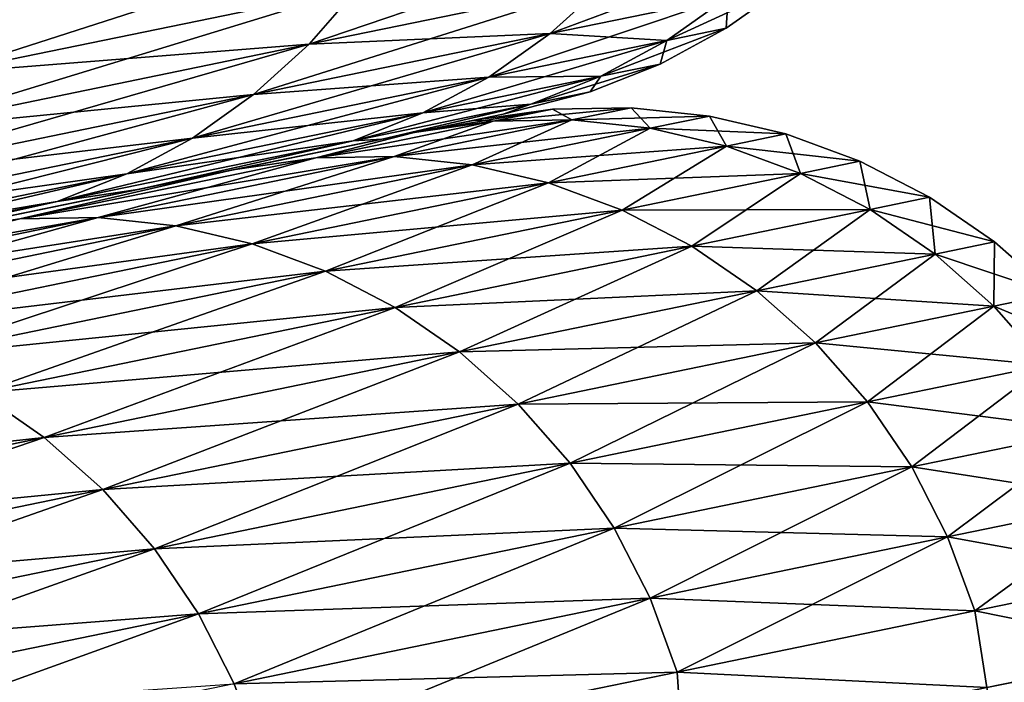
# Model space of a CAD drawing. Header units: millimetres. Extents: x 10 to 447, y 85 to 3287.
# Tile 542 of 548: x 440.73 to 441.194, y 3266.636 to 3266.948. Entities that reach past the tile are written whole.
import ezdxf

# ---------------------------------------------------------------- set-up
doc = ezdxf.new("R2010")
doc.units = ezdxf.units.MM
doc.header["$LTSCALE"] = 6.999206
for name, color, linetype in [('35', 7, 'CONTINUOUS'), ('45', 7, 'CONTINUOUS'), ('46', 7, 'CONTINUOUS'), ('53', 7, 'CONTINUOUS'), ('54', 7, 'CONTINUOUS')]:
    doc.layers.add(name, color=color, linetype=linetype)

msp = doc.modelspace()

# ---------------------------------------------------------------- linework, layer by layer
at = {"layer": '35', "color": 67, "linetype": 'Continuous', "true_color": 0x697045}
for points in [[(440.73034, 3266.9833, -55.93609), (440.47891, 3266.93159, -57.52017), (440.74278, 3267.0164, -55.9388), (440.73034, 3266.9833, -55.93609)], [(440.74278, 3267.0164, -55.9388), (440.47891, 3266.93159, -57.52017), (440.49124, 3266.96466, -57.52355), (440.74278, 3267.0164, -55.9388)], [(440.89001, 3266.96299, -54.33872), (440.69433, 3266.92274, -55.92926), (440.90991, 3266.99221, -54.34145), (440.89001, 3266.96299, -54.33872)], [(440.90991, 3266.99221, -54.34145), (440.69433, 3266.92274, -55.92926), (440.71411, 3266.95194, -55.93289), (440.90991, 3266.99221, -54.34145)], [(441.00668, 3266.9651, -52.74005), (440.86682, 3266.93634, -54.3357), (441.02996, 3266.99177, -52.74207), (441.00668, 3266.9651, -52.74005)], [(441.02996, 3266.99177, -52.74207), (440.86682, 3266.93634, -54.3357), (440.89001, 3266.96299, -54.33872), (441.02996, 3266.99177, -52.74207)], [(441.06435, 3266.95864, -51.13923), (440.98042, 3266.94138, -52.73787), (441.09067, 3266.98238, -51.14032), (441.06435, 3266.95864, -51.13923)], [(441.09067, 3266.98238, -51.14032), (440.98042, 3266.94138, -52.73787), (441.00668, 3266.9651, -52.74005), (441.09067, 3266.98238, -51.14032)], [(440.98042, 3266.94138, -52.73787), (440.84065, 3266.91263, -54.33243), (441.00668, 3266.9651, -52.74005), (440.98042, 3266.94138, -52.73787)], [(441.00668, 3266.9651, -52.74005), (440.84065, 3266.91263, -54.33243), (440.86682, 3266.93634, -54.3357), (441.00668, 3266.9651, -52.74005)], [(440.86682, 3266.93634, -44.7414), (440.98042, 3266.94138, -46.33923), (441.00668, 3266.9651, -46.33705), (440.86682, 3266.93634, -44.7414)], [(440.86682, 3266.93634, -44.7414), (441.00668, 3266.9651, -46.33705), (440.89001, 3266.96299, -44.73838), (440.86682, 3266.93634, -44.7414)], [(440.98042, 3266.94138, -46.33923), (441.06435, 3266.95864, -47.93787), (441.00668, 3266.9651, -46.33705), (440.98042, 3266.94138, -46.33923)], [(441.06339, 3266.94393, -49.53855), (441.03542, 3266.93818, -51.13807), (441.09234, 3266.9644, -49.53855), (441.06339, 3266.94393, -49.53855)], [(441.09234, 3266.9644, -49.53855), (441.03542, 3266.93818, -51.13807), (441.06435, 3266.95864, -51.13923), (441.09234, 3266.9644, -49.53855)], [(441.06435, 3266.95864, -47.93787), (441.06339, 3266.94393, -49.53855), (441.09234, 3266.9644, -49.53855), (441.06435, 3266.95864, -47.93787)], [(440.86682, 3266.93634, -54.3357), (440.67126, 3266.89611, -55.92524), (440.89001, 3266.96299, -54.33872), (440.86682, 3266.93634, -54.3357)], [(440.89001, 3266.96299, -54.33872), (440.67126, 3266.89611, -55.92524), (440.69433, 3266.92274, -55.92926), (440.89001, 3266.96299, -54.33872)], [(440.69433, 3266.92274, -43.14784), (440.86682, 3266.93634, -44.7414), (440.89001, 3266.96299, -44.73838), (440.69433, 3266.92274, -43.14784)], [(440.69433, 3266.92274, -43.14784), (440.89001, 3266.96299, -44.73838), (440.71411, 3266.95194, -43.14421), (440.69433, 3266.92274, -43.14784)], [(441.03542, 3266.93818, -51.13807), (440.95155, 3266.92093, -52.73555), (441.06435, 3266.95864, -51.13923), (441.03542, 3266.93818, -51.13807)], [(441.06435, 3266.95864, -51.13923), (440.95155, 3266.92093, -52.73555), (440.98042, 3266.94138, -52.73787), (441.06435, 3266.95864, -51.13923)], [(440.98042, 3266.94138, -46.33923), (441.03542, 3266.93818, -47.93903), (441.06435, 3266.95864, -47.93787), (440.98042, 3266.94138, -46.33923)], [(441.03542, 3266.93818, -47.93903), (441.06339, 3266.94393, -49.53855), (441.06435, 3266.95864, -47.93787), (441.03542, 3266.93818, -47.93903)], [(440.95155, 3266.92093, -52.73555), (440.81188, 3266.8922, -54.32896), (440.98042, 3266.94138, -52.73787), (440.95155, 3266.92093, -52.73555)], [(440.98042, 3266.94138, -52.73787), (440.81188, 3266.8922, -54.32896), (440.84065, 3266.91263, -54.33243), (440.98042, 3266.94138, -52.73787)], [(440.84065, 3266.91263, -44.74467), (440.95155, 3266.92093, -46.34155), (440.98042, 3266.94138, -46.33923), (440.84065, 3266.91263, -44.74467)], [(440.84065, 3266.91263, -44.74467), (440.98042, 3266.94138, -46.33923), (440.86682, 3266.93634, -44.7414), (440.84065, 3266.91263, -44.74467)], [(440.95155, 3266.92093, -46.34155), (441.03542, 3266.93818, -47.93903), (440.98042, 3266.94138, -46.33923), (440.95155, 3266.92093, -46.34155)], [(441.03222, 3266.92702, -49.53855), (441.00427, 3266.92127, -51.13686), (441.06339, 3266.94393, -49.53855), (441.03222, 3266.92702, -49.53855)], [(441.06339, 3266.94393, -49.53855), (441.00427, 3266.92127, -51.13686), (441.03542, 3266.93818, -51.13807), (441.06339, 3266.94393, -49.53855)], [(441.03542, 3266.93818, -47.93903), (441.03222, 3266.92702, -49.53855), (441.06339, 3266.94393, -49.53855), (441.03542, 3266.93818, -47.93903)], [(441.00427, 3266.92127, -51.13686), (440.92047, 3266.90403, -52.73313), (441.03542, 3266.93818, -51.13807), (441.00427, 3266.92127, -51.13686)], [(441.03542, 3266.93818, -51.13807), (440.92047, 3266.90403, -52.73313), (440.95155, 3266.92093, -52.73555), (441.03542, 3266.93818, -51.13807)], [(440.95155, 3266.92093, -46.34155), (441.00427, 3266.92127, -47.94024), (441.03542, 3266.93818, -47.93903), (440.95155, 3266.92093, -46.34155)], [(441.00427, 3266.92127, -47.94024), (441.03222, 3266.92702, -49.53855), (441.03542, 3266.93818, -47.93903), (441.00427, 3266.92127, -47.94024)], [(440.84065, 3266.91263, -54.33243), (440.64523, 3266.87243, -55.92089), (440.86682, 3266.93634, -54.3357), (440.84065, 3266.91263, -54.33243)], [(440.86682, 3266.93634, -54.3357), (440.64523, 3266.87243, -55.92089), (440.67126, 3266.89611, -55.92524), (440.86682, 3266.93634, -54.3357)], [(440.67126, 3266.89611, -43.15186), (440.84065, 3266.91263, -44.74467), (440.86682, 3266.93634, -44.7414), (440.67126, 3266.89611, -43.15186)], [(440.67126, 3266.89611, -43.15186), (440.86682, 3266.93634, -44.7414), (440.69433, 3266.92274, -43.14784), (440.67126, 3266.89611, -43.15186)], [(440.99928, 3266.91391, -49.53855), (440.97135, 3266.90816, -51.13562), (441.03222, 3266.92702, -49.53855), (440.99928, 3266.91391, -49.53855)], [(441.03222, 3266.92702, -49.53855), (440.97135, 3266.90816, -51.13562), (441.00427, 3266.92127, -51.13686), (441.03222, 3266.92702, -49.53855)], [(441.00427, 3266.92127, -47.94024), (440.99928, 3266.91391, -49.53855), (441.03222, 3266.92702, -49.53855), (441.00427, 3266.92127, -47.94024)], [(440.92047, 3266.90403, -52.73313), (440.7809, 3266.87533, -54.32534), (440.95155, 3266.92093, -52.73555), (440.92047, 3266.90403, -52.73313)], [(440.95155, 3266.92093, -52.73555), (440.7809, 3266.87533, -54.32534), (440.81188, 3266.8922, -54.32896), (440.95155, 3266.92093, -52.73555)], [(440.81188, 3266.8922, -44.74814), (440.92047, 3266.90403, -46.34397), (440.95155, 3266.92093, -46.34155), (440.81188, 3266.8922, -44.74814)], [(440.81188, 3266.8922, -44.74814), (440.95155, 3266.92093, -46.34155), (440.84065, 3266.91263, -44.74467), (440.81188, 3266.8922, -44.74814)], [(440.97135, 3266.90816, -51.13562), (440.88761, 3266.89094, -52.73064), (441.00427, 3266.92127, -51.13686), (440.97135, 3266.90816, -51.13562)], [(441.00427, 3266.92127, -51.13686), (440.88761, 3266.89094, -52.73064), (440.92047, 3266.90403, -52.73313), (441.00427, 3266.92127, -51.13686)], [(440.92047, 3266.90403, -46.34397), (440.97135, 3266.90816, -47.94149), (441.00427, 3266.92127, -47.94024), (440.92047, 3266.90403, -46.34397)], [(440.92047, 3266.90403, -46.34397), (441.00427, 3266.92127, -47.94024), (440.95155, 3266.92093, -46.34155), (440.92047, 3266.90403, -46.34397)], [(440.97135, 3266.90816, -47.94149), (440.99928, 3266.91391, -49.53855), (441.00427, 3266.92127, -47.94024), (440.97135, 3266.90816, -47.94149)], [(440.95829, 3266.90339, -48.73134), (440.95829, 3266.90339, -50.34576), (440.99928, 3266.91391, -49.53855), (440.95829, 3266.90339, -48.73134)], [(440.99928, 3266.91391, -49.53855), (440.95829, 3266.90339, -50.34576), (440.97135, 3266.90816, -51.13562), (440.99928, 3266.91391, -49.53855)], [(440.97135, 3266.90816, -47.94149), (440.95829, 3266.90339, -48.73134), (440.99928, 3266.91391, -49.53855), (440.97135, 3266.90816, -47.94149)], [(440.81188, 3266.8922, -54.32896), (440.6166, 3266.85203, -55.91627), (440.84065, 3266.91263, -54.33243), (440.81188, 3266.8922, -54.32896)], [(440.84065, 3266.91263, -54.33243), (440.6166, 3266.85203, -55.91627), (440.64523, 3266.87243, -55.92089), (440.84065, 3266.91263, -54.33243)], [(440.64523, 3266.87243, -43.15622), (440.81188, 3266.8922, -44.74814), (440.84065, 3266.91263, -44.74467), (440.64523, 3266.87243, -43.15622)], [(440.64523, 3266.87243, -43.15622), (440.84065, 3266.91263, -44.74467), (440.67126, 3266.89611, -43.15186), (440.64523, 3266.87243, -43.15622)], [(440.88761, 3266.89094, -52.73064), (440.74816, 3266.86225, -54.3216), (440.92047, 3266.90403, -52.73313), (440.88761, 3266.89094, -52.73064)], [(440.92047, 3266.90403, -52.73313), (440.74816, 3266.86225, -54.3216), (440.7809, 3266.87533, -54.32534), (440.92047, 3266.90403, -52.73313)], [(440.7809, 3266.87533, -44.75177), (440.88761, 3266.89094, -46.34646), (440.92047, 3266.90403, -46.34397), (440.7809, 3266.87533, -44.75177)], [(440.7809, 3266.87533, -44.75177), (440.92047, 3266.90403, -46.34397), (440.81188, 3266.8922, -44.74814), (440.7809, 3266.87533, -44.75177)], [(440.97135, 3266.90816, -51.13562), (440.9012, 3266.89165, -51.95913), (440.88761, 3266.89094, -52.73064), (440.97135, 3266.90816, -51.13562)], [(440.88761, 3266.89094, -46.34646), (440.9012, 3266.89165, -47.11797), (440.97135, 3266.90816, -47.94149), (440.88761, 3266.89094, -46.34646)], [(440.88761, 3266.89094, -46.34646), (440.97135, 3266.90816, -47.94149), (440.92047, 3266.90403, -46.34397), (440.88761, 3266.89094, -46.34646)], [(440.95829, 3266.90339, -50.34576), (440.9012, 3266.89165, -51.95913), (440.97135, 3266.90816, -51.13562), (440.95829, 3266.90339, -50.34576)], [(440.9012, 3266.89165, -47.11797), (440.95829, 3266.90339, -48.73134), (440.97135, 3266.90816, -47.94149), (440.9012, 3266.89165, -47.11797)], [(440.7809, 3266.87533, -54.32534), (440.58577, 3266.83519, -55.91144), (440.81188, 3266.8922, -54.32896), (440.7809, 3266.87533, -54.32534)], [(440.81188, 3266.8922, -54.32896), (440.58577, 3266.83519, -55.91144), (440.6166, 3266.85203, -55.91627), (440.81188, 3266.8922, -54.32896)], [(440.6166, 3266.85203, -43.16084), (440.7809, 3266.87533, -44.75177), (440.81188, 3266.8922, -44.74814), (440.6166, 3266.85203, -43.16084)], [(440.6166, 3266.85203, -43.16084), (440.81188, 3266.8922, -44.74814), (440.64523, 3266.87243, -43.15622), (440.6166, 3266.85203, -43.16084)], [(440.88761, 3266.89094, -52.73064), (440.7871, 3266.86818, -53.56935), (440.74816, 3266.86225, -54.3216), (440.88761, 3266.89094, -52.73064)], [(440.74816, 3266.86225, -44.7555), (440.7871, 3266.86818, -45.50776), (440.88761, 3266.89094, -46.34646), (440.74816, 3266.86225, -44.7555)], [(440.74816, 3266.86225, -44.7555), (440.88761, 3266.89094, -46.34646), (440.7809, 3266.87533, -44.75177), (440.74816, 3266.86225, -44.7555)], [(440.9012, 3266.89165, -51.95913), (440.7871, 3266.86818, -53.56935), (440.88761, 3266.89094, -52.73064), (440.9012, 3266.89165, -51.95913)], [(440.7871, 3266.86818, -45.50776), (440.9012, 3266.89165, -47.11797), (440.88761, 3266.89094, -46.34646), (440.7871, 3266.86818, -45.50776)], [(440.74816, 3266.86225, -54.3216), (440.55317, 3266.82215, -55.90647), (440.7809, 3266.87533, -54.32534), (440.74816, 3266.86225, -54.3216)], [(440.7809, 3266.87533, -54.32534), (440.55317, 3266.82215, -55.90647), (440.58577, 3266.83519, -55.91144), (440.7809, 3266.87533, -54.32534)], [(440.58577, 3266.83519, -43.16567), (440.74816, 3266.86225, -44.7555), (440.7809, 3266.87533, -44.75177), (440.58577, 3266.83519, -43.16567)], [(440.58577, 3266.83519, -43.16567), (440.7809, 3266.87533, -44.75177), (440.6166, 3266.85203, -43.16084), (440.58577, 3266.83519, -43.16567)], [(440.7871, 3266.86818, -53.56935), (440.61613, 3266.83301, -55.17431), (440.74816, 3266.86225, -54.3216), (440.7871, 3266.86818, -53.56935)], [(440.61613, 3266.83301, -43.9028), (440.7871, 3266.86818, -45.50776), (440.74816, 3266.86225, -44.7555), (440.61613, 3266.83301, -43.9028)], [(440.74816, 3266.86225, -54.3216), (440.61613, 3266.83301, -55.17431), (440.55317, 3266.82215, -55.90647), (440.74816, 3266.86225, -54.3216)], [(440.55317, 3266.82215, -43.17064), (440.61613, 3266.83301, -43.9028), (440.74816, 3266.86225, -44.7555), (440.55317, 3266.82215, -43.17064)], [(440.55317, 3266.82215, -43.17064), (440.74816, 3266.86225, -44.7555), (440.58577, 3266.83519, -43.16567), (440.55317, 3266.82215, -43.17064)]]:
    msp.add_3dface(points, dxfattribs=at)
at = {"layer": '45', "color": 67, "linetype": 'Continuous', "true_color": 0x697045}
msp.add_3dface([(441.2724, 3266.65103, -51.16277), (446.99079, 3232.70708, -51.93672), (441.18626, 3266.63331, -52.78487), (441.2724, 3266.65103, -51.16277)], dxfattribs=at)
at = {"layer": '46', "color": 67, "linetype": 'Continuous', "true_color": 0x697045}
msp.add_3dface([(441.18626, 3266.63331, -46.29224), (447.02654, 3232.71443, -47.93933), (441.2724, 3266.65103, -47.91434), (441.18626, 3266.63331, -46.29224)], dxfattribs=at)
at = {"layer": '53', "color": 67, "linetype": 'Continuous', "true_color": 0x697045}
for points in [[(440.98157, 3266.90584, -49.53855), (440.95366, 3266.9001, -51.13494), (440.94491, 3266.90064, -49.53855), (440.98157, 3266.90584, -49.53855)], [(440.98157, 3266.90584, -49.53855), (440.9907, 3266.90075, -51.13624), (440.95366, 3266.9001, -51.13494), (440.98157, 3266.90584, -49.53855)], [(441.01863, 3266.90649, -49.53855), (440.9907, 3266.90075, -51.13624), (440.98157, 3266.90584, -49.53855), (441.01863, 3266.90649, -49.53855)], [(441.01863, 3266.90649, -49.53855), (441.02753, 3266.89682, -51.1375), (440.9907, 3266.90075, -51.13624), (441.01863, 3266.90649, -49.53855)], [(441.05549, 3266.90257, -49.53855), (441.02753, 3266.89682, -51.1375), (441.01863, 3266.90649, -49.53855), (441.05549, 3266.90257, -49.53855)], [(440.95366, 3266.9001, -51.13494), (440.90692, 3266.88351, -52.73189), (440.86995, 3266.88288, -52.72929), (440.95366, 3266.9001, -51.13494)], [(440.95366, 3266.9001, -51.13494), (440.86995, 3266.88288, -52.72929), (440.91639, 3266.89477, -51.15148), (440.95366, 3266.9001, -51.13494)], [(440.9907, 3266.90075, -51.13624), (440.94369, 3266.87957, -52.73441), (440.90692, 3266.88351, -52.73189), (440.9907, 3266.90075, -51.13624)], [(440.9907, 3266.90075, -51.13624), (440.90692, 3266.88351, -52.73189), (440.95366, 3266.9001, -51.13494), (440.9907, 3266.90075, -51.13624)], [(440.94491, 3266.90064, -49.53855), (440.95366, 3266.9001, -51.13494), (440.91639, 3266.89477, -51.15148), (440.94491, 3266.90064, -49.53855)], [(441.02753, 3266.89682, -51.1375), (440.94369, 3266.87957, -52.73441), (440.9907, 3266.90075, -51.13624), (441.02753, 3266.89682, -51.1375)], [(441.05549, 3266.90257, -49.53855), (441.06361, 3266.88837, -51.1387), (441.02753, 3266.89682, -51.1375), (441.05549, 3266.90257, -49.53855)], [(441.09159, 3266.89413, -49.53855), (441.06361, 3266.88837, -51.1387), (441.05549, 3266.90257, -49.53855), (441.09159, 3266.89413, -49.53855)], [(440.91639, 3266.89477, -51.15148), (440.86995, 3266.88288, -52.72929), (440.83083, 3266.87717, -52.7628), (440.91639, 3266.89477, -51.15148)], [(441.02753, 3266.89682, -51.1375), (440.9797, 3266.87111, -52.73681), (440.94369, 3266.87957, -52.73441), (441.02753, 3266.89682, -51.1375)], [(441.06361, 3266.88837, -51.1387), (440.9797, 3266.87111, -52.73681), (441.02753, 3266.89682, -51.1375), (441.06361, 3266.88837, -51.1387)], [(441.09159, 3266.89413, -49.53855), (441.09837, 3266.87554, -51.13982), (441.06361, 3266.88837, -51.1387), (441.09159, 3266.89413, -49.53855)], [(441.12637, 3266.8813, -49.53855), (441.09837, 3266.87554, -51.13982), (441.09159, 3266.89413, -49.53855), (441.12637, 3266.8813, -49.53855)], [(441.06361, 3266.88837, -51.1387), (441.0144, 3266.85827, -52.73906), (440.9797, 3266.87111, -52.73681), (441.06361, 3266.88837, -51.1387)], [(441.09837, 3266.87554, -51.13982), (441.0144, 3266.85827, -52.73906), (441.06361, 3266.88837, -51.1387), (441.09837, 3266.87554, -51.13982)], [(440.86995, 3266.88288, -52.72929), (440.76742, 3266.85482, -54.32347), (440.73056, 3266.85421, -54.31958), (440.86995, 3266.88288, -52.72929)], [(440.86995, 3266.88288, -52.72929), (440.73056, 3266.85421, -54.31958), (440.83083, 3266.87717, -52.7628), (440.86995, 3266.88288, -52.72929)], [(440.90692, 3266.88351, -52.73189), (440.80408, 3266.85085, -54.32725), (440.76742, 3266.85482, -54.32347), (440.90692, 3266.88351, -52.73189)], [(440.90692, 3266.88351, -52.73189), (440.76742, 3266.85482, -54.32347), (440.86995, 3266.88288, -52.72929), (440.90692, 3266.88351, -52.73189)], [(440.94369, 3266.87957, -52.73441), (440.80408, 3266.85085, -54.32725), (440.90692, 3266.88351, -52.73189), (440.94369, 3266.87957, -52.73441)], [(441.12637, 3266.8813, -49.53855), (441.13128, 3266.85851, -51.14085), (441.09837, 3266.87554, -51.13982), (441.12637, 3266.8813, -49.53855)], [(441.1593, 3266.86428, -49.53855), (441.13128, 3266.85851, -51.14085), (441.12637, 3266.8813, -49.53855), (441.1593, 3266.86428, -49.53855)], [(440.83083, 3266.87717, -52.7628), (440.73056, 3266.85421, -54.31958), (440.68836, 3266.84786, -54.36988), (440.83083, 3266.87717, -52.7628)], [(440.94369, 3266.87957, -52.73441), (440.83998, 3266.84237, -54.33084), (440.80408, 3266.85085, -54.32725), (440.94369, 3266.87957, -52.73441)], [(440.9797, 3266.87111, -52.73681), (440.83998, 3266.84237, -54.33084), (440.94369, 3266.87957, -52.73441), (440.9797, 3266.87111, -52.73681)], [(441.09837, 3266.87554, -51.13982), (441.04726, 3266.84123, -52.74111), (441.0144, 3266.85827, -52.73906), (441.09837, 3266.87554, -51.13982)], [(441.13128, 3266.85851, -51.14085), (441.04726, 3266.84123, -52.74111), (441.09837, 3266.87554, -51.13982), (441.13128, 3266.85851, -51.14085)], [(440.9797, 3266.87111, -52.73681), (440.87458, 3266.82951, -54.33421), (440.83998, 3266.84237, -54.33084), (440.9797, 3266.87111, -52.73681)], [(441.0144, 3266.85827, -52.73906), (440.87458, 3266.82951, -54.33421), (440.9797, 3266.87111, -52.73681), (441.0144, 3266.85827, -52.73906)], [(441.1593, 3266.86428, -49.53855), (441.16184, 3266.83756, -51.14177), (441.13128, 3266.85851, -51.14085), (441.1593, 3266.86428, -49.53855)], [(441.18987, 3266.84333, -49.53855), (441.16184, 3266.83756, -51.14177), (441.1593, 3266.86428, -49.53855), (441.18987, 3266.84333, -49.53855)], [(441.0144, 3266.85827, -52.73906), (440.90735, 3266.81245, -54.33729), (440.87458, 3266.82951, -54.33421), (441.0144, 3266.85827, -52.73906)], [(441.04726, 3266.84123, -52.74111), (440.90735, 3266.81245, -54.33729), (441.0144, 3266.85827, -52.73906), (441.04726, 3266.84123, -52.74111)], [(441.13128, 3266.85851, -51.14085), (441.07778, 3266.82027, -52.74295), (441.04726, 3266.84123, -52.74111), (441.13128, 3266.85851, -51.14085)], [(441.16184, 3266.83756, -51.14177), (441.07778, 3266.82027, -52.74295), (441.13128, 3266.85851, -51.14085), (441.16184, 3266.83756, -51.14177)], [(440.73056, 3266.85421, -54.31958), (440.57236, 3266.8147, -55.90895), (440.53566, 3266.81412, -55.90377), (440.73056, 3266.85421, -54.31958)], [(440.73056, 3266.85421, -54.31958), (440.53566, 3266.81412, -55.90377), (440.68836, 3266.84786, -54.36988), (440.73056, 3266.85421, -54.31958)], [(440.76742, 3266.85482, -54.32347), (440.60886, 3266.8107, -55.91398), (440.57236, 3266.8147, -55.90895), (440.76742, 3266.85482, -54.32347)], [(440.76742, 3266.85482, -54.32347), (440.57236, 3266.8147, -55.90895), (440.73056, 3266.85421, -54.31958), (440.76742, 3266.85482, -54.32347)], [(440.80408, 3266.85085, -54.32725), (440.60886, 3266.8107, -55.91398), (440.76742, 3266.85482, -54.32347), (440.80408, 3266.85085, -54.32725)], [(440.80408, 3266.85085, -54.32725), (440.64462, 3266.80219, -55.91877), (440.60886, 3266.8107, -55.91398), (440.80408, 3266.85085, -54.32725)], [(440.83998, 3266.84237, -54.33084), (440.64462, 3266.80219, -55.91877), (440.80408, 3266.85085, -54.32725), (440.83998, 3266.84237, -54.33084)], [(440.83998, 3266.84237, -54.33084), (440.67909, 3266.7893, -55.92325), (440.64462, 3266.80219, -55.91877), (440.83998, 3266.84237, -54.33084)], [(440.87458, 3266.82951, -54.33421), (440.67909, 3266.7893, -55.92325), (440.83998, 3266.84237, -54.33084), (440.87458, 3266.82951, -54.33421)], [(441.04726, 3266.84123, -52.74111), (440.93779, 3266.79147, -54.34004), (440.90735, 3266.81245, -54.33729), (441.04726, 3266.84123, -52.74111)], [(441.07778, 3266.82027, -52.74295), (440.93779, 3266.79147, -54.34004), (441.04726, 3266.84123, -52.74111), (441.07778, 3266.82027, -52.74295)], [(441.18987, 3266.84333, -49.53855), (441.18959, 3266.813, -51.14257), (441.16184, 3266.83756, -51.14177), (441.18987, 3266.84333, -49.53855)], [(441.21764, 3266.81876, -49.53855), (441.18959, 3266.813, -51.14257), (441.18987, 3266.84333, -49.53855), (441.21764, 3266.81876, -49.53855)], [(441.16184, 3266.83756, -51.14177), (441.10548, 3266.7957, -52.74453), (441.07778, 3266.82027, -52.74295), (441.16184, 3266.83756, -51.14177)], [(441.18959, 3266.813, -51.14257), (441.10548, 3266.7957, -52.74453), (441.16184, 3266.83756, -51.14177), (441.18959, 3266.813, -51.14257)], [(440.87458, 3266.82951, -54.33421), (440.71173, 3266.77222, -55.92735), (440.67909, 3266.7893, -55.92325), (440.87458, 3266.82951, -54.33421)], [(440.90735, 3266.81245, -54.33729), (440.71173, 3266.77222, -55.92735), (440.87458, 3266.82951, -54.33421), (440.90735, 3266.81245, -54.33729)], [(441.07778, 3266.82027, -52.74295), (440.96542, 3266.76689, -54.34242), (440.93779, 3266.79147, -54.34004), (441.07778, 3266.82027, -52.74295)], [(441.10548, 3266.7957, -52.74453), (440.96542, 3266.76689, -54.34242), (441.07778, 3266.82027, -52.74295), (441.10548, 3266.7957, -52.74453)], [(441.21764, 3266.81876, -49.53855), (441.2141, 3266.78519, -51.14322), (441.18959, 3266.813, -51.14257), (441.21764, 3266.81876, -49.53855)], [(440.90735, 3266.81245, -54.33729), (440.74205, 3266.75121, -55.93101), (440.71173, 3266.77222, -55.92735), (440.90735, 3266.81245, -54.33729)], [(440.93779, 3266.79147, -54.34004), (440.74205, 3266.75121, -55.93101), (440.90735, 3266.81245, -54.33729), (440.93779, 3266.79147, -54.34004)], [(441.18959, 3266.813, -51.14257), (441.12996, 3266.76789, -52.74585), (441.10548, 3266.7957, -52.74453), (441.18959, 3266.813, -51.14257)], [(441.2141, 3266.78519, -51.14322), (441.12996, 3266.76789, -52.74585), (441.18959, 3266.813, -51.14257), (441.2141, 3266.78519, -51.14322)], [(441.10548, 3266.7957, -52.74453), (440.98984, 3266.73907, -54.34439), (440.96542, 3266.76689, -54.34242), (441.10548, 3266.7957, -52.74453)], [(441.12996, 3266.76789, -52.74585), (440.98984, 3266.73907, -54.34439), (441.10548, 3266.7957, -52.74453), (441.12996, 3266.76789, -52.74585)], [(440.93779, 3266.79147, -54.34004), (440.76959, 3266.72661, -55.93418), (440.74205, 3266.75121, -55.93101), (440.93779, 3266.79147, -54.34004)], [(440.96542, 3266.76689, -54.34242), (440.76959, 3266.72661, -55.93418), (440.93779, 3266.79147, -54.34004), (440.96542, 3266.76689, -54.34242)], [(441.2141, 3266.78519, -51.14322), (441.15083, 3266.73727, -52.74687), (441.12996, 3266.76789, -52.74585), (441.2141, 3266.78519, -51.14322)], [(441.235, 3266.75458, -51.14373), (441.15083, 3266.73727, -52.74687), (441.2141, 3266.78519, -51.14322), (441.235, 3266.75458, -51.14373)], [(440.74205, 3266.75121, -55.93101), (440.49082, 3266.69954, -57.51384), (440.71173, 3266.77222, -55.92735), (440.74205, 3266.75121, -55.93101)], [(440.96542, 3266.76689, -54.34242), (440.79393, 3266.69877, -55.9368), (440.76959, 3266.72661, -55.93418), (440.96542, 3266.76689, -54.34242)], [(440.98984, 3266.73907, -54.34439), (440.79393, 3266.69877, -55.9368), (440.96542, 3266.76689, -54.34242), (440.98984, 3266.73907, -54.34439)], [(441.12996, 3266.76789, -52.74585), (441.01067, 3266.70844, -54.34592), (440.98984, 3266.73907, -54.34439), (441.12996, 3266.76789, -52.74585)], [(441.15083, 3266.73727, -52.74687), (441.01067, 3266.70844, -54.34592), (441.12996, 3266.76789, -52.74585), (441.15083, 3266.73727, -52.74687)], [(440.74205, 3266.75121, -55.93101), (440.51824, 3266.6749, -57.51779), (440.49082, 3266.69954, -57.51384), (440.74205, 3266.75121, -55.93101)], [(440.76959, 3266.72661, -55.93418), (440.51824, 3266.6749, -57.51779), (440.74205, 3266.75121, -55.93101), (440.76959, 3266.72661, -55.93418)], [(441.235, 3266.75458, -51.14373), (441.16778, 3266.70431, -52.74758), (441.15083, 3266.73727, -52.74687), (441.235, 3266.75458, -51.14373)], [(441.25196, 3266.72163, -51.14409), (441.16778, 3266.70431, -52.74758), (441.235, 3266.75458, -51.14373), (441.25196, 3266.72163, -51.14409)], [(440.98984, 3266.73907, -54.34439), (440.81469, 3266.66813, -55.93884), (440.79393, 3266.69877, -55.9368), (440.98984, 3266.73907, -54.34439)], [(441.01067, 3266.70844, -54.34592), (440.81469, 3266.66813, -55.93884), (440.98984, 3266.73907, -54.34439), (441.01067, 3266.70844, -54.34592)], [(441.15083, 3266.73727, -52.74687), (441.02758, 3266.67547, -54.34698), (441.01067, 3266.70844, -54.34592), (441.15083, 3266.73727, -52.74687)], [(441.16778, 3266.70431, -52.74758), (441.02758, 3266.67547, -54.34698), (441.15083, 3266.73727, -52.74687), (441.16778, 3266.70431, -52.74758)], [(440.76959, 3266.72661, -55.93418), (440.54247, 3266.64705, -57.52106), (440.51824, 3266.6749, -57.51779), (440.76959, 3266.72661, -55.93418)], [(440.79393, 3266.69877, -55.9368), (440.54247, 3266.64705, -57.52106), (440.76959, 3266.72661, -55.93418), (440.79393, 3266.69877, -55.9368)], [(441.25196, 3266.72163, -51.14409), (441.18054, 3266.66951, -52.74797), (441.16778, 3266.70431, -52.74758), (441.25196, 3266.72163, -51.14409)], [(441.26474, 3266.68683, -51.14429), (441.18054, 3266.66951, -52.74797), (441.25196, 3266.72163, -51.14409), (441.26474, 3266.68683, -51.14429)], [(441.01067, 3266.70844, -54.34592), (440.83157, 3266.63515, -55.94026), (440.81469, 3266.66813, -55.93884), (441.01067, 3266.70844, -54.34592)], [(441.02758, 3266.67547, -54.34698), (440.83157, 3266.63515, -55.94026), (441.01067, 3266.70844, -54.34592), (441.02758, 3266.67547, -54.34698)], [(441.16778, 3266.70431, -52.74758), (441.04033, 3266.64067, -54.34757), (441.02758, 3266.67547, -54.34698), (441.16778, 3266.70431, -52.74758)], [(441.18054, 3266.66951, -52.74797), (441.04033, 3266.64067, -54.34757), (441.16778, 3266.70431, -52.74758), (441.18054, 3266.66951, -52.74797)], [(440.79393, 3266.69877, -55.9368), (440.56316, 3266.61639, -57.5236), (440.54247, 3266.64705, -57.52106), (440.79393, 3266.69877, -55.9368)], [(440.81469, 3266.66813, -55.93884), (440.56316, 3266.61639, -57.5236), (440.79393, 3266.69877, -55.9368), (440.81469, 3266.66813, -55.93884)], [(441.26474, 3266.68683, -51.14429), (441.2724, 3266.65103, -51.16277), (441.18054, 3266.66951, -52.74797), (441.26474, 3266.68683, -51.14429)], [(441.02758, 3266.67547, -54.34698), (440.84429, 3266.60035, -55.94104), (440.83157, 3266.63515, -55.94026), (441.02758, 3266.67547, -54.34698)], [(441.04033, 3266.64067, -54.34757), (440.84429, 3266.60035, -55.94104), (441.02758, 3266.67547, -54.34698), (441.04033, 3266.64067, -54.34757)], [(440.81469, 3266.66813, -55.93884), (440.57997, 3266.5834, -57.52537), (440.56316, 3266.61639, -57.5236), (440.81469, 3266.66813, -55.93884)], [(440.83157, 3266.63515, -55.94026), (440.57997, 3266.5834, -57.52537), (440.81469, 3266.66813, -55.93884), (440.83157, 3266.63515, -55.94026)], [(441.18054, 3266.66951, -52.74797), (441.18626, 3266.63331, -52.78487), (441.04033, 3266.64067, -54.34757), (441.18054, 3266.66951, -52.74797)], [(441.2724, 3266.65103, -51.16277), (441.18626, 3266.63331, -52.78487), (441.18054, 3266.66951, -52.74797), (441.2724, 3266.65103, -51.16277)], [(441.04033, 3266.64067, -54.34757), (441.04281, 3266.6038, -54.40274), (440.84429, 3266.60035, -55.94104), (441.04033, 3266.64067, -54.34757)], [(441.18626, 3266.63331, -52.78487), (441.04281, 3266.6038, -54.40274), (441.04033, 3266.64067, -54.34757), (441.18626, 3266.63331, -52.78487)]]:
    msp.add_3dface(points, dxfattribs=at)
at = {"layer": '54', "color": 67, "linetype": 'Continuous', "true_color": 0x697045}
for points in [[(440.98157, 3266.90584, -49.53855), (440.94491, 3266.90064, -49.53855), (440.91639, 3266.89477, -47.92562), (440.98157, 3266.90584, -49.53855)], [(440.95366, 3266.9001, -47.94217), (440.98157, 3266.90584, -49.53855), (440.91639, 3266.89477, -47.92562), (440.95366, 3266.9001, -47.94217)], [(441.01863, 3266.90649, -49.53855), (440.98157, 3266.90584, -49.53855), (440.95366, 3266.9001, -47.94217), (441.01863, 3266.90649, -49.53855)], [(440.9907, 3266.90075, -47.94087), (441.01863, 3266.90649, -49.53855), (440.95366, 3266.9001, -47.94217), (440.9907, 3266.90075, -47.94087)], [(441.05549, 3266.90257, -49.53855), (441.01863, 3266.90649, -49.53855), (440.9907, 3266.90075, -47.94087), (441.05549, 3266.90257, -49.53855)], [(440.90692, 3266.88351, -46.34522), (440.9907, 3266.90075, -47.94087), (440.86995, 3266.88288, -46.34781), (440.90692, 3266.88351, -46.34522)], [(440.86995, 3266.88288, -46.34781), (440.9907, 3266.90075, -47.94087), (440.95366, 3266.9001, -47.94217), (440.86995, 3266.88288, -46.34781)], [(440.86995, 3266.88288, -46.34781), (440.95366, 3266.9001, -47.94217), (440.91639, 3266.89477, -47.92562), (440.86995, 3266.88288, -46.34781)], [(440.90692, 3266.88351, -46.34522), (441.02753, 3266.89682, -47.93961), (440.9907, 3266.90075, -47.94087), (440.90692, 3266.88351, -46.34522)], [(441.02753, 3266.89682, -47.93961), (441.05549, 3266.90257, -49.53855), (440.9907, 3266.90075, -47.94087), (441.02753, 3266.89682, -47.93961)], [(441.09159, 3266.89413, -49.53855), (441.05549, 3266.90257, -49.53855), (441.02753, 3266.89682, -47.93961), (441.09159, 3266.89413, -49.53855)], [(440.83083, 3266.87717, -46.3143), (440.86995, 3266.88288, -46.34781), (440.91639, 3266.89477, -47.92562), (440.83083, 3266.87717, -46.3143)], [(440.94369, 3266.87957, -46.3427), (441.02753, 3266.89682, -47.93961), (440.90692, 3266.88351, -46.34522), (440.94369, 3266.87957, -46.3427)], [(440.94369, 3266.87957, -46.3427), (441.06361, 3266.88837, -47.9384), (441.02753, 3266.89682, -47.93961), (440.94369, 3266.87957, -46.3427)], [(441.06361, 3266.88837, -47.9384), (441.09159, 3266.89413, -49.53855), (441.02753, 3266.89682, -47.93961), (441.06361, 3266.88837, -47.9384)], [(441.12637, 3266.8813, -49.53855), (441.09159, 3266.89413, -49.53855), (441.06361, 3266.88837, -47.9384), (441.12637, 3266.8813, -49.53855)], [(440.9797, 3266.87111, -46.3403), (441.06361, 3266.88837, -47.9384), (440.94369, 3266.87957, -46.3427), (440.9797, 3266.87111, -46.3403)], [(440.9797, 3266.87111, -46.3403), (441.09837, 3266.87554, -47.93728), (441.06361, 3266.88837, -47.9384), (440.9797, 3266.87111, -46.3403)], [(441.09837, 3266.87554, -47.93728), (441.12637, 3266.8813, -49.53855), (441.06361, 3266.88837, -47.9384), (441.09837, 3266.87554, -47.93728)], [(440.76742, 3266.85482, -44.75363), (440.90692, 3266.88351, -46.34522), (440.73056, 3266.85421, -44.75753), (440.76742, 3266.85482, -44.75363)], [(440.73056, 3266.85421, -44.75753), (440.90692, 3266.88351, -46.34522), (440.86995, 3266.88288, -46.34781), (440.73056, 3266.85421, -44.75753)], [(440.73056, 3266.85421, -44.75753), (440.86995, 3266.88288, -46.34781), (440.83083, 3266.87717, -46.3143), (440.73056, 3266.85421, -44.75753)], [(440.76742, 3266.85482, -44.75363), (440.94369, 3266.87957, -46.3427), (440.90692, 3266.88351, -46.34522), (440.76742, 3266.85482, -44.75363)], [(441.1593, 3266.86428, -49.53855), (441.12637, 3266.8813, -49.53855), (441.09837, 3266.87554, -47.93728), (441.1593, 3266.86428, -49.53855)], [(440.68836, 3266.84786, -44.70723), (440.73056, 3266.85421, -44.75753), (440.83083, 3266.87717, -46.3143), (440.68836, 3266.84786, -44.70723)], [(440.80408, 3266.85085, -44.74986), (440.94369, 3266.87957, -46.3427), (440.76742, 3266.85482, -44.75363), (440.80408, 3266.85085, -44.74986)], [(440.80408, 3266.85085, -44.74986), (440.9797, 3266.87111, -46.3403), (440.94369, 3266.87957, -46.3427), (440.80408, 3266.85085, -44.74986)], [(441.0144, 3266.85827, -46.33805), (441.09837, 3266.87554, -47.93728), (440.9797, 3266.87111, -46.3403), (441.0144, 3266.85827, -46.33805)], [(441.0144, 3266.85827, -46.33805), (441.13128, 3266.85851, -47.93625), (441.09837, 3266.87554, -47.93728), (441.0144, 3266.85827, -46.33805)], [(441.13128, 3266.85851, -47.93625), (441.1593, 3266.86428, -49.53855), (441.09837, 3266.87554, -47.93728), (441.13128, 3266.85851, -47.93625)], [(440.83998, 3266.84237, -44.74626), (440.9797, 3266.87111, -46.3403), (440.80408, 3266.85085, -44.74986), (440.83998, 3266.84237, -44.74626)], [(440.83998, 3266.84237, -44.74626), (441.0144, 3266.85827, -46.33805), (440.9797, 3266.87111, -46.3403), (440.83998, 3266.84237, -44.74626)], [(441.18987, 3266.84333, -49.53855), (441.1593, 3266.86428, -49.53855), (441.13128, 3266.85851, -47.93625), (441.18987, 3266.84333, -49.53855)], [(440.87458, 3266.82951, -44.7429), (441.0144, 3266.85827, -46.33805), (440.83998, 3266.84237, -44.74626), (440.87458, 3266.82951, -44.7429)], [(440.87458, 3266.82951, -44.7429), (441.04726, 3266.84123, -46.33599), (441.0144, 3266.85827, -46.33805), (440.87458, 3266.82951, -44.7429)], [(441.04726, 3266.84123, -46.33599), (441.13128, 3266.85851, -47.93625), (441.0144, 3266.85827, -46.33805), (441.04726, 3266.84123, -46.33599)], [(441.04726, 3266.84123, -46.33599), (441.16184, 3266.83756, -47.93533), (441.13128, 3266.85851, -47.93625), (441.04726, 3266.84123, -46.33599)], [(441.16184, 3266.83756, -47.93533), (441.18987, 3266.84333, -49.53855), (441.13128, 3266.85851, -47.93625), (441.16184, 3266.83756, -47.93533)], [(440.57236, 3266.8147, -43.16815), (440.76742, 3266.85482, -44.75363), (440.53566, 3266.81412, -43.17334), (440.57236, 3266.8147, -43.16815)], [(440.53566, 3266.81412, -43.17334), (440.76742, 3266.85482, -44.75363), (440.73056, 3266.85421, -44.75753), (440.53566, 3266.81412, -43.17334)], [(440.53566, 3266.81412, -43.17334), (440.73056, 3266.85421, -44.75753), (440.68836, 3266.84786, -44.70723), (440.53566, 3266.81412, -43.17334)], [(440.57236, 3266.8147, -43.16815), (440.80408, 3266.85085, -44.74986), (440.76742, 3266.85482, -44.75363), (440.57236, 3266.8147, -43.16815)], [(440.60886, 3266.8107, -43.16313), (440.80408, 3266.85085, -44.74986), (440.57236, 3266.8147, -43.16815), (440.60886, 3266.8107, -43.16313)], [(440.60886, 3266.8107, -43.16313), (440.83998, 3266.84237, -44.74626), (440.80408, 3266.85085, -44.74986), (440.60886, 3266.8107, -43.16313)], [(440.64462, 3266.80219, -43.15834), (440.83998, 3266.84237, -44.74626), (440.60886, 3266.8107, -43.16313), (440.64462, 3266.80219, -43.15834)], [(440.64462, 3266.80219, -43.15834), (440.87458, 3266.82951, -44.7429), (440.83998, 3266.84237, -44.74626), (440.64462, 3266.80219, -43.15834)], [(440.90735, 3266.81245, -44.73982), (441.04726, 3266.84123, -46.33599), (440.87458, 3266.82951, -44.7429), (440.90735, 3266.81245, -44.73982)], [(440.90735, 3266.81245, -44.73982), (441.07778, 3266.82027, -46.33416), (441.04726, 3266.84123, -46.33599), (440.90735, 3266.81245, -44.73982)], [(441.07778, 3266.82027, -46.33416), (441.16184, 3266.83756, -47.93533), (441.04726, 3266.84123, -46.33599), (441.07778, 3266.82027, -46.33416)], [(441.21764, 3266.81876, -49.53855), (441.18987, 3266.84333, -49.53855), (441.16184, 3266.83756, -47.93533), (441.21764, 3266.81876, -49.53855)], [(441.07778, 3266.82027, -46.33416), (441.18959, 3266.813, -47.93454), (441.16184, 3266.83756, -47.93533), (441.07778, 3266.82027, -46.33416)], [(441.18959, 3266.813, -47.93454), (441.21764, 3266.81876, -49.53855), (441.16184, 3266.83756, -47.93533), (441.18959, 3266.813, -47.93454)], [(440.67909, 3266.7893, -43.15386), (440.87458, 3266.82951, -44.7429), (440.64462, 3266.80219, -43.15834), (440.67909, 3266.7893, -43.15386)], [(440.67909, 3266.7893, -43.15386), (440.90735, 3266.81245, -44.73982), (440.87458, 3266.82951, -44.7429), (440.67909, 3266.7893, -43.15386)], [(440.93779, 3266.79147, -44.73707), (441.07778, 3266.82027, -46.33416), (440.90735, 3266.81245, -44.73982), (440.93779, 3266.79147, -44.73707)], [(440.93779, 3266.79147, -44.73707), (441.10548, 3266.7957, -46.33257), (441.07778, 3266.82027, -46.33416), (440.93779, 3266.79147, -44.73707)], [(441.10548, 3266.7957, -46.33257), (441.18959, 3266.813, -47.93454), (441.07778, 3266.82027, -46.33416), (441.10548, 3266.7957, -46.33257)], [(441.24216, 3266.79097, -49.53855), (441.21764, 3266.81876, -49.53855), (441.18959, 3266.813, -47.93454), (441.24216, 3266.79097, -49.53855)], [(440.71173, 3266.77222, -43.14975), (440.90735, 3266.81245, -44.73982), (440.67909, 3266.7893, -43.15386), (440.71173, 3266.77222, -43.14975)], [(440.71173, 3266.77222, -43.14975), (440.93779, 3266.79147, -44.73707), (440.90735, 3266.81245, -44.73982), (440.71173, 3266.77222, -43.14975)], [(441.10548, 3266.7957, -46.33257), (441.2141, 3266.78519, -47.93388), (441.18959, 3266.813, -47.93454), (441.10548, 3266.7957, -46.33257)], [(441.2141, 3266.78519, -47.93388), (441.24216, 3266.79097, -49.53855), (441.18959, 3266.813, -47.93454), (441.2141, 3266.78519, -47.93388)], [(440.96542, 3266.76689, -44.73469), (441.10548, 3266.7957, -46.33257), (440.93779, 3266.79147, -44.73707), (440.96542, 3266.76689, -44.73469)], [(440.96542, 3266.76689, -44.73469), (441.12996, 3266.76789, -46.33126), (441.10548, 3266.7957, -46.33257), (440.96542, 3266.76689, -44.73469)], [(441.12996, 3266.76789, -46.33126), (441.2141, 3266.78519, -47.93388), (441.10548, 3266.7957, -46.33257), (441.12996, 3266.76789, -46.33126)], [(440.74205, 3266.75121, -43.14609), (440.93779, 3266.79147, -44.73707), (440.71173, 3266.77222, -43.14975), (440.74205, 3266.75121, -43.14609)], [(440.74205, 3266.75121, -43.14609), (440.96542, 3266.76689, -44.73469), (440.93779, 3266.79147, -44.73707), (440.74205, 3266.75121, -43.14609)], [(441.12996, 3266.76789, -46.33126), (441.235, 3266.75458, -47.93337), (441.2141, 3266.78519, -47.93388), (441.12996, 3266.76789, -46.33126)], [(440.46064, 3266.72057, -41.56783), (440.74205, 3266.75121, -43.14609), (440.71173, 3266.77222, -43.14975), (440.46064, 3266.72057, -41.56783)], [(440.76959, 3266.72661, -43.14293), (440.96542, 3266.76689, -44.73469), (440.74205, 3266.75121, -43.14609), (440.76959, 3266.72661, -43.14293)], [(440.76959, 3266.72661, -43.14293), (440.98984, 3266.73907, -44.73272), (440.96542, 3266.76689, -44.73469), (440.76959, 3266.72661, -43.14293)], [(440.98984, 3266.73907, -44.73272), (441.12996, 3266.76789, -46.33126), (440.96542, 3266.76689, -44.73469), (440.98984, 3266.73907, -44.73272)], [(440.98984, 3266.73907, -44.73272), (441.15083, 3266.73727, -46.33024), (441.12996, 3266.76789, -46.33126), (440.98984, 3266.73907, -44.73272)], [(441.15083, 3266.73727, -46.33024), (441.235, 3266.75458, -47.93337), (441.12996, 3266.76789, -46.33126), (441.15083, 3266.73727, -46.33024)], [(440.49082, 3266.69954, -41.56326), (440.74205, 3266.75121, -43.14609), (440.46064, 3266.72057, -41.56783), (440.49082, 3266.69954, -41.56326)], [(440.49082, 3266.69954, -41.56326), (440.76959, 3266.72661, -43.14293), (440.74205, 3266.75121, -43.14609), (440.49082, 3266.69954, -41.56326)], [(441.15083, 3266.73727, -46.33024), (441.25196, 3266.72163, -47.93302), (441.235, 3266.75458, -47.93337), (441.15083, 3266.73727, -46.33024)], [(440.79393, 3266.69877, -43.14031), (440.98984, 3266.73907, -44.73272), (440.76959, 3266.72661, -43.14293), (440.79393, 3266.69877, -43.14031)], [(440.79393, 3266.69877, -43.14031), (441.01067, 3266.70844, -44.73119), (440.98984, 3266.73907, -44.73272), (440.79393, 3266.69877, -43.14031)], [(441.01067, 3266.70844, -44.73119), (441.15083, 3266.73727, -46.33024), (440.98984, 3266.73907, -44.73272), (441.01067, 3266.70844, -44.73119)], [(441.01067, 3266.70844, -44.73119), (441.16778, 3266.70431, -46.32952), (441.15083, 3266.73727, -46.33024), (441.01067, 3266.70844, -44.73119)], [(441.16778, 3266.70431, -46.32952), (441.25196, 3266.72163, -47.93302), (441.15083, 3266.73727, -46.33024), (441.16778, 3266.70431, -46.32952)], [(440.51824, 3266.6749, -41.55932), (440.76959, 3266.72661, -43.14293), (440.49082, 3266.69954, -41.56326), (440.51824, 3266.6749, -41.55932)], [(440.51824, 3266.6749, -41.55932), (440.79393, 3266.69877, -43.14031), (440.76959, 3266.72661, -43.14293), (440.51824, 3266.6749, -41.55932)], [(441.16778, 3266.70431, -46.32952), (441.26474, 3266.68683, -47.93282), (441.25196, 3266.72163, -47.93302), (441.16778, 3266.70431, -46.32952)], [(440.81469, 3266.66813, -43.13827), (441.01067, 3266.70844, -44.73119), (440.79393, 3266.69877, -43.14031), (440.81469, 3266.66813, -43.13827)], [(440.81469, 3266.66813, -43.13827), (441.02758, 3266.67547, -44.73012), (441.01067, 3266.70844, -44.73119), (440.81469, 3266.66813, -43.13827)], [(441.02758, 3266.67547, -44.73012), (441.16778, 3266.70431, -46.32952), (441.01067, 3266.70844, -44.73119), (441.02758, 3266.67547, -44.73012)], [(441.02758, 3266.67547, -44.73012), (441.18054, 3266.66951, -46.32913), (441.16778, 3266.70431, -46.32952), (441.02758, 3266.67547, -44.73012)], [(441.18054, 3266.66951, -46.32913), (441.26474, 3266.68683, -47.93282), (441.16778, 3266.70431, -46.32952), (441.18054, 3266.66951, -46.32913)], [(440.54247, 3266.64705, -41.55604), (440.79393, 3266.69877, -43.14031), (440.51824, 3266.6749, -41.55932), (440.54247, 3266.64705, -41.55604)], [(440.54247, 3266.64705, -41.55604), (440.81469, 3266.66813, -43.13827), (440.79393, 3266.69877, -43.14031), (440.54247, 3266.64705, -41.55604)], [(441.18054, 3266.66951, -46.32913), (441.2724, 3266.65103, -47.91434), (441.26474, 3266.68683, -47.93282), (441.18054, 3266.66951, -46.32913)], [(440.83157, 3266.63515, -43.13685), (441.02758, 3266.67547, -44.73012), (440.81469, 3266.66813, -43.13827), (440.83157, 3266.63515, -43.13685)], [(440.83157, 3266.63515, -43.13685), (441.04033, 3266.64067, -44.72953), (441.02758, 3266.67547, -44.73012), (440.83157, 3266.63515, -43.13685)], [(441.04033, 3266.64067, -44.72953), (441.18054, 3266.66951, -46.32913), (441.02758, 3266.67547, -44.73012), (441.04033, 3266.64067, -44.72953)], [(440.56316, 3266.61639, -41.5535), (440.81469, 3266.66813, -43.13827), (440.54247, 3266.64705, -41.55604), (440.56316, 3266.61639, -41.5535)], [(440.56316, 3266.61639, -41.5535), (440.83157, 3266.63515, -43.13685), (440.81469, 3266.66813, -43.13827), (440.56316, 3266.61639, -41.5535)], [(441.04033, 3266.64067, -44.72953), (441.18626, 3266.63331, -46.29224), (441.18054, 3266.66951, -46.32913), (441.04033, 3266.64067, -44.72953)], [(441.18626, 3266.63331, -46.29224), (441.2724, 3266.65103, -47.91434), (441.18054, 3266.66951, -46.32913), (441.18626, 3266.63331, -46.29224)], [(440.84429, 3266.60035, -43.13606), (441.04033, 3266.64067, -44.72953), (440.83157, 3266.63515, -43.13685), (440.84429, 3266.60035, -43.13606)], [(440.84429, 3266.60035, -43.13606), (441.04281, 3266.6038, -44.67437), (441.04033, 3266.64067, -44.72953), (440.84429, 3266.60035, -43.13606)], [(441.04281, 3266.6038, -44.67437), (441.18626, 3266.63331, -46.29224), (441.04033, 3266.64067, -44.72953), (441.04281, 3266.6038, -44.67437)]]:
    msp.add_3dface(points, dxfattribs=at)

doc.saveas('drawing.dxf')
